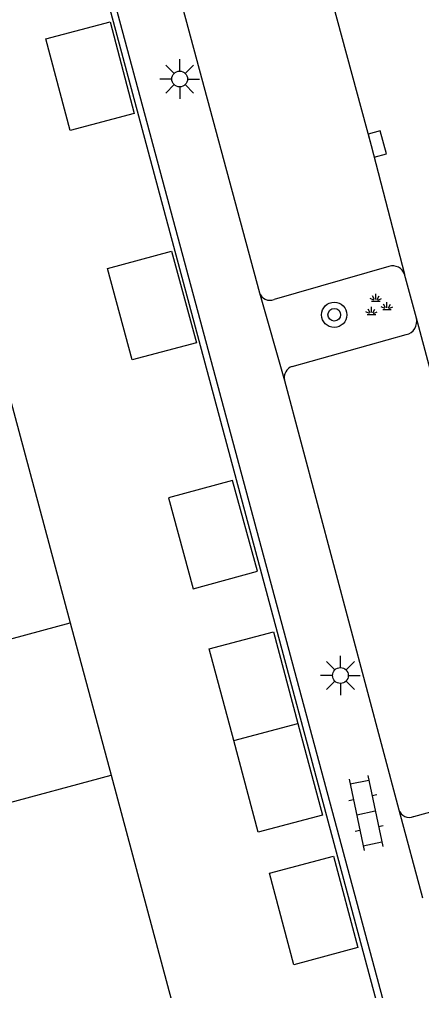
# Model space of a CAD drawing. Extents: x 125000 to 129004, y 397500 to 399008.
# Drawn here: x 127099.62 to 127112.34, y 398889.74 to 398920.46 of the extents above; entities that cross this region are included whole.
import ezdxf

# ---------------------------------------------------------------- set-up
doc = ezdxf.new("R2010")
doc.units = 0
for name, color, linetype in [('gg-afsc-hekwerk', 7, 'Continuous'), ('gg-bbg-bijgebouw', 7, 'Continuous'), ('gg-bbg-hoofdgebouw', 7, 'Continuous'), ('gg-bbg-tussenscheiding', 7, 'Continuous'), ('gg-knt-verharding', 7, 'Continuous'), ('gg-knt-verharding nz', 7, 'Continuous'), ('gt-symb-boom', 7, 'Continuous'), ('gt-symb-groenvak', 7, 'Continuous'), ('gt-symb-klinker verharding', 7, 'Continuous'), ('gt-symb-kolk', 7, 'Continuous'), ('gt-symb-lichtmast', 7, 'Continuous')]:
    doc.layers.add(name, color=color, linetype=linetype)

# ---------------------------------------------------------------- blocks, each defined once
blk = doc.blocks.new('gt0-BOOM')
at = {"layer": 'gt-symb-boom'}
for radius in [0.4, 0.2]:
    blk.add_circle((0, 0), radius, dxfattribs=at)
blk = doc.blocks.new('gt0-GRVAK')
at = {"layer": 'gt-symb-groenvak'}
for p, q in [((-0.091, 0.211), (-0.156, 0.322)), ((-0.047, 0.214), (-0.047, 0.393)), ((-0.004, 0.211), (0.061, 0.322)), ((-0.11, 0.189), (-0.228, 0.24)), ((-0.182, 0.153), (0.088, 0.153)), ((0.015, 0.189), (0.133, 0.24)), ((0.262, -0.052), (0.197, 0.059)), ((0.305, -0.049), (0.305, 0.13)), ((0.349, -0.052), (0.414, 0.059)), ((-0.245, -0.228), (-0.363, -0.177)), ((-0.318, -0.264), (-0.047, -0.264)), ((-0.226, -0.206), (-0.291, -0.095)), ((-0.183, -0.203), (-0.183, -0.024)), ((-0.139, -0.206), (-0.074, -0.095)), ((-0.12, -0.228), (-0.002, -0.177)), ((0.243, -0.074), (0.125, -0.023)), ((0.17, -0.11), (0.441, -0.11)), ((0.368, -0.074), (0.486, -0.023))]:
    blk.add_line(p, q, dxfattribs=at)
blk = doc.blocks.new('gt0-KL1')
at = {"layer": 'gt-symb-klinker verharding'}
for p, q in [((-0.5, 0.3), (-0.5, 0.45)), ((0.5, 0.3), (0.5, 0.45)), ((-1.15, 0.3), (1.15, 0.3)), ((-1, -0.3), (-1, 0.3)), ((0, -0.3), (0, 0.3)), ((1, -0.3), (1, 0.3)), ((-1.15, -0.3), (1.15, -0.3)), ((-0.5, -0.45), (-0.5, -0.3)), ((0.5, -0.45), (0.5, -0.3))]:
    blk.add_line(p, q, dxfattribs=at)
blk = doc.blocks.new('gt0-LMAST')
at = {"layer": 'gt-symb-lichtmast'}
for p, q in [((-0.005, 0.246), (-0.005, 0.621)), ((-0.182, 0.173), (-0.447, 0.438)), ((0.172, 0.173), (0.437, 0.438)), ((-0.255, -0.004), (-0.63, -0.004)), ((-0.182, -0.181), (-0.447, -0.446)), ((-0.005, -0.254), (-0.005, -0.629)), ((0.437, -0.446), (0.172, -0.181)), ((0.245, -0.004), (0.62, -0.004))]:
    blk.add_line(p, q, dxfattribs=at)
blk.add_circle((-0.005, -0.004), 0.25, dxfattribs=at)
blk = doc.blocks.new('gt0-KOLK')
at = {"layer": 'gt-symb-kolk'}
blk.add_lwpolyline([(0, 0), (0.375, 0), (0.375, 0.4), (-0.375, 0.4), (-0.375, 0), (0, 0)], dxfattribs=at)

msp = doc.modelspace()

# ---------------------------------------------------------------- linework, layer by layer
at = {"layer": 'gg-afsc-hekwerk'}
msp.add_lwpolyline([(127095.372, 398923.206), (127101.406, 398924.795), (127115.44, 398872.534), (127106.971, 398870.287)], dxfattribs=at)
at = {"layer": 'gg-bbg-bijgebouw'}
for points in [[(127100.457, 398919.841), (127102.487, 398920.379), (127103.255, 398917.481), (127101.225, 398916.943), (127100.457, 398919.841)], [(127102.409, 398912.577), (127104.436, 398913.125), (127105.218, 398910.232), (127103.191, 398909.684), (127102.409, 398912.577)], [(127105.122, 398902.449), (127107.148, 398903.001), (127106.365, 398905.876), (127104.339, 398905.324), (127105.122, 398902.449)], [(127106.402, 398897.645), (127105.628, 398900.543), (127107.657, 398901.085), (127108.431, 398898.187)], [(127108.431, 398898.187), (127109.205, 398895.288), (127107.176, 398894.746), (127106.402, 398897.645)], [(127107.527, 398893.449), (127109.555, 398893.992), (127110.331, 398891.094), (127108.303, 398890.551), (127107.527, 398893.449)]]:
    msp.add_lwpolyline(points, dxfattribs=at)
at = {"layer": 'gg-bbg-hoofdgebouw'}
for p, q in [((127099.284, 398908.612), (127101.226, 398901.367)), ((127101.226, 398901.367), (127102.518, 398896.547)), ((127102.518, 398896.547), (127104.461, 398889.303))]:
    msp.add_line(p, q, dxfattribs=at)
at = {"layer": 'gg-bbg-tussenscheiding'}
for p, q in [((127089.909, 398898.331), (127101.226, 398901.367)), ((127106.402, 398897.645), (127108.431, 398898.187)), ((127091.203, 398893.512), (127102.518, 398896.547))]:
    msp.add_line(p, q, dxfattribs=at)
at = {"layer": 'gg-knt-verharding'}
for p, q in [((127103.524, 398925.521), (127107.212, 398911.808)), ((127111.309, 398912.641), (127107.674, 398911.599)), ((127112.177, 398911.006), (127111.805, 398912.394)), ((127107.212, 398911.808), (127108.006, 398909.034)), ((127108.252, 398909.482), (127111.853, 398910.486)), ((127108.006, 398909.034), (127111.624, 398895.457)), ((127115.702, 398896.235), (127112.089, 398895.237)), ((127111.624, 398895.457), (127112.375, 398892.665))]:
    msp.add_line(p, q, dxfattribs=at)
msp.add_lwpolyline([(127115.943, 398871.524), (127101.568, 398924.996), (127095.347, 398923.298)], dxfattribs=at)
for centre, radius, start, end in [((127111.432, 398912.267), 0.394, 18.7748, 108.2801), ((127107.542, 398911.922), 0.349, 199.0542, 292.2636), ((127111.763, 398910.903), 0.427, 282.2326, 13.9152), ((127108.381, 398909.12), 0.385, 109.6071, 192.8499), ((127111.958, 398895.561), 0.349, 197.2666, 292.094)]:
    msp.add_arc(centre, radius, start, end, dxfattribs=at)
at = {"layer": 'gg-knt-verharding nz'}
msp.add_line((127116.215, 398895.949), (127112.177, 398911.006), dxfattribs=at)
msp.add_lwpolyline([(127107.964, 398926.756), (127110.748, 398916.466), (127111.805, 398912.394)], dxfattribs=at)

# ---------------------------------------------------------------- block references
at = {"layer": 'gt-symb-boom'}
msp.add_blockref('gt0-BOOM', (127109.58, 398911.114), dxfattribs=at)
at = {"layer": 'gt-symb-groenvak'}
msp.add_blockref('gt0-GRVAK', (127110.942, 398911.387), dxfattribs=at)
at = {"layer": 'gt-symb-klinker verharding', "rotation": -78.17329607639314}
msp.add_blockref('gt0-KL1', (127110.584, 398895.356), dxfattribs=at)
at = {"layer": 'gt-symb-kolk', "rotation": -74.87936157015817}
msp.add_blockref('gt0-KOLK', (127110.748, 398916.466), dxfattribs=at)
at = {"layer": 'gt-symb-lichtmast'}
for p in [(127104.695, 398918.576), (127109.78, 398899.706)]:
    msp.add_blockref('gt0-LMAST', p, dxfattribs=at)

doc.saveas('drawing.dxf')
